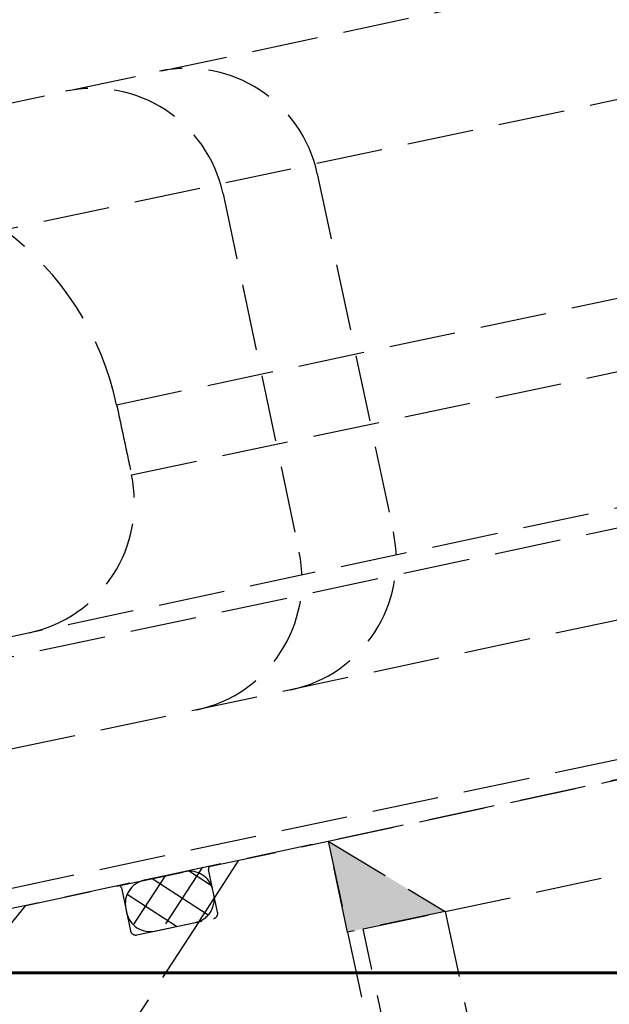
# Model space of a CAD drawing. Header units: millimetres. Extents: x -50096 to 615650, y 194565 to 243945.
# Tile 320 of 354: x 261005 to 261049, y 221256 to 221330. Entities that reach past the tile are written whole.
import ezdxf

# ---------------------------------------------------------------- set-up
doc = ezdxf.new("R2010")
doc.units = ezdxf.units.MM
doc.linetypes.add('ГТО-1 Пунктир', pattern=[7, 5, -2])
for name, color, linetype, lineweight in [('ГТО-2_Бетон_060', 3, 'Continuous', 60), ('ГТО-2_Размеры_035', 2, 'Continuous', 35), ('ОГОС_Пунктир_025', 151, 'ГТО-1 Пунктир', 25)]:
    doc.layers.add(name, color=color, linetype=linetype, lineweight=lineweight)

# ---------------------------------------------------------------- blocks, each defined once
blk = doc.blocks.new('ОГСО_Затвор_План')
at = {"layer": 'ОГОС_Пунктир_025'}
for p, q in [((-804.171, -137.499), (-1174.17, -137.499)), ((-804.171, -137.499), (-1174.17, -137.499)), ((-1023.67, -152.101), (-904.17, -152.101)), ((-1023.67, -157.499), (-904.17, -157.499)), ((-1072.67, -167.499), (-735.671, -167.499)), ((-1072.67, -167.499), (-735.671, -167.499)), ((-734.171, -168.999), (-1074.17, -168.999)), ((-734.171, -168.999), (-1074.17, -168.999)), ((-1074.17, -185.999), (-904.17, -185.999)), ((-1074.17, -185.999), (-904.17, -185.999)), ((-904.17, -187.499), (-1072.67, -187.499)), ((-904.17, -187.499), (-1072.67, -187.499)), ((-1040.67, -189.5), (-1038.17, -187.5)), ((-1038.17, -187.5), (-1031.074, -187.5)), ((-1031.074, -187.5), (-1023.974, -187.5)), ((-1030.874, -187.7), (-1030.874, -191)), ((-1027.469, -187.5), (-1030.57, -190.601)), ((-1025.974, -187.5), (-1029.074, -187.5)), ((-1024.64, -187.5), (-1028.54, -191.4)), ((-1024.924, -191.062), (-1028.485, -187.5)), ((-1024.209, -188.948), (-1025.657, -187.5)), ((-1021.812, -187.5), (-1024.174, -189.862)), ((-1024.174, -191), (-1024.174, -187.7)), ((-1023.974, -187.5), (-1014.92, -187.5)), ((-1014.92, -187.5), (-1014.92, -215.5)), ((-1014.92, -194.5), (-1014.92, -187.5)), ((-1014.92, -187.5), (-1007.42, -194.5)), ((-1014.92, -187.5), (-793.42, -187.5)), ((-1027.414, -191.4), (-1030.548, -188.266)), ((-1030.874, -189.3), (-1030.874, -189.6)), ((-1024.174, -189.6), (-1024.174, -189.3)), ((-1024.197, -189.885), (-1025.689, -191.377)), ((-1025.712, -191.4), (-1040.67, -206.358)), ((-1030.474, -191.4), (-1024.574, -191.4)), ((-1029.074, -191.4), (-1025.974, -191.4)), ((-1007.42, -194.5), (-1014.92, -194.5)), ((-1013.72, -253.613), (-1013.72, -194.5)), ((-1013.72, -194.5), (-1007.42, -194.5)), ((-1007.42, -194.5), (-1007.42, -253.613)), ((-1007.42, -194.5), (-800.92, -194.5))]:
    blk.add_line(p, q, dxfattribs=at)
for points in [[(-877.928, -175.75), (-1127.151, -175.809, -0.414283), (-1137.153, -165.809), (-1137.153, -138.25, -0.414214), (-1127.153, -128.25), (-877.928, -128.25)], [(-1022.542, -128.25, -0.414144), (-1012.545, -138.25), (-1012.545, -165.784, -0.414144), (-1022.542, -175.784)], [(-1015.298, -128.25, -0.414144), (-1005.3, -138.25), (-1005.3, -165.784, -0.414144), (-1015.298, -175.784)]]:
    blk.add_lwpolyline(points, format="xyb", dxfattribs=at)
for centre, radius, start, end in [((-1045.67, -152.101), 22, 0, 41.58476), ((-1045.67, -152.101), 22, 0, 41.58476), ((-1033.67, -157.499), 10, 270, 0), ((-1033.67, -157.499), 10, 270, 0), ((-1031.074, -187.7), 0.2, 0, 90), ((-1029.074, -189.3), 1.8, 90, 180), ((-1025.974, -189.3), 1.8, 0, 90), ((-1023.974, -187.7), 0.2, 90, 180), ((-1029.074, -189.6), 1.8, 180, 270), ((-1025.974, -189.6), 1.8, 270, 0), ((-1030.474, -191), 0.4, 180, 270), ((-1024.574, -191), 0.4, 270, 0)]:
    blk.add_arc(centre, radius, start, end, dxfattribs=at)
blk.add_open_spline([(-1023.67, -152.101), (-1023.67, -153.001), (-1023.67, -154.8), (-1023.67, -156.6), (-1023.67, -157.499)], degree=3, dxfattribs=at)
blk.add_open_spline([(-1023.67, -152.101), (-1023.67, -153.001), (-1023.67, -154.8), (-1023.67, -156.6), (-1023.67, -157.499)], degree=3, dxfattribs=at)
blk.add_solid([(-1014.92, -194.5), (-1014.92, -187.5), (-1007.42, -194.5)], dxfattribs=at)
blk = doc.blocks.new('A$C1AA538EC')
at = {"layer": 'ГТО-2_Размеры_035', "rotation": 11.99999999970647}
blk.add_blockref('ОГСО_Затвор_План', (6013.364, -11100.071), dxfattribs=at)

msp = doc.modelspace()

# ---------------------------------------------------------------- linework, layer by layer
at = {"layer": 'ГТО-2_Бетон_060', "elevation": 0}
msp.add_lwpolyline([(260468.45, 223758.394), (263468.45, 223758.394), (263468.45, 221258.394), (260468.45, 221258.394), (260468.45, 223758.394)], dxfattribs=at)

# ---------------------------------------------------------------- block references
at = {"layer": 'ГТО-2_Размеры_035'}
msp.add_blockref('A$C1AA538EC', (255968.45, 232762.782), dxfattribs=at)

doc.saveas('drawing.dxf')
